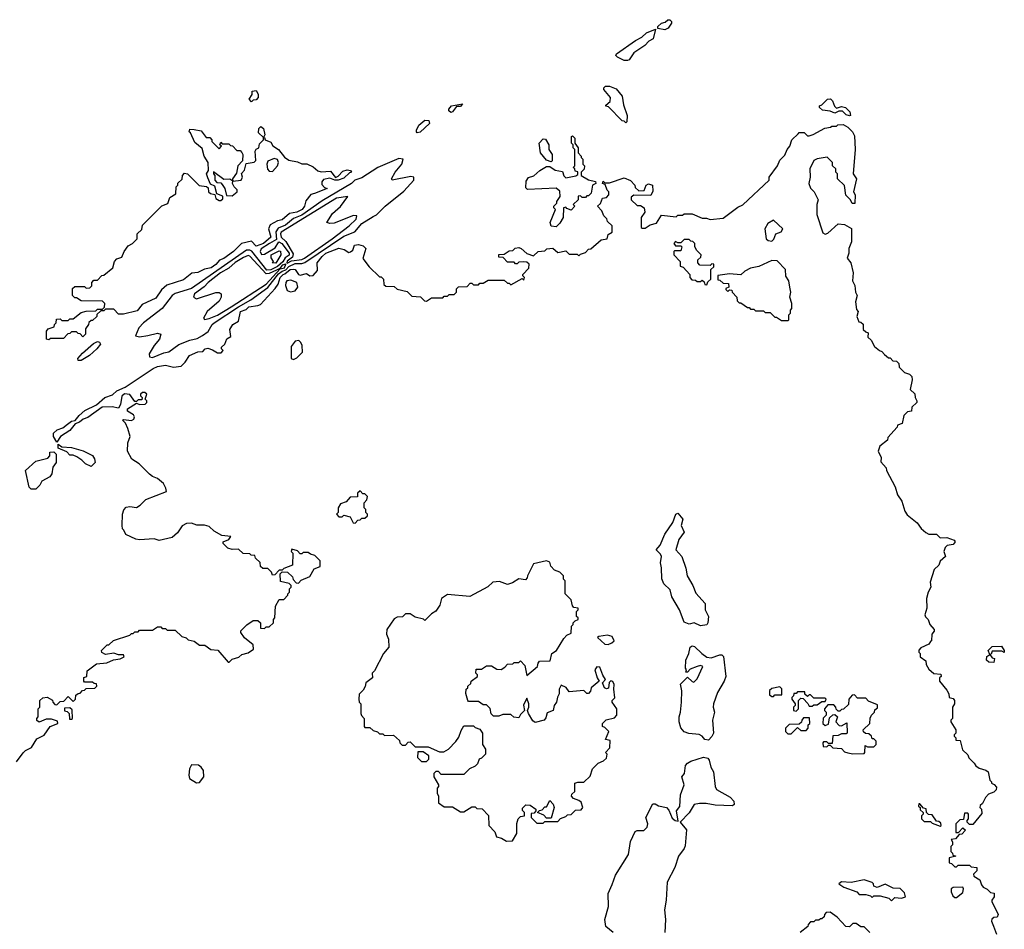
# Model space of a CAD drawing. Extents: x 1861455 to 2058065, y 200073 to 437907.
# Tile 304 of 574: x 1944055 to 1950130, y 290894 to 296506. Entities that reach past the tile are written whole.
import ezdxf

# ---------------------------------------------------------------- set-up
doc = ezdxf.new("R2010")
doc.units = 0

msp = doc.modelspace()

# ---------------------------------------------------------------- linework, layer by layer
at = {"layer": '0CON05XD'}
for points in [[(1948035, 296443.3), (1947992.5, 296452.5), (1947993.3, 296465), (1948015, 296483.8), (1948038.3, 296491.7), (1948055, 296506), (1948065.9, 296505.9), (1948077.5, 296495), (1948076.7, 296485), (1948055.9, 296454.1), (1948035, 296443.3)], [(1947805, 296253.3), (1947785, 296253.8), (1947742.5, 296275), (1947733.3, 296285), (1947736.7, 296295), (1947855, 296377.8), (1947892.7, 296397.3), (1947922, 296425), (1947977.5, 296447.5), (1947963, 296387), (1947936.4, 296373.6), (1947913, 296347), (1947845, 296302.5), (1947815, 296257.5), (1947805, 296253.3)], [(1947795, 295870), (1947785, 295880), (1947771.7, 295881.7), (1947688.3, 295968.3), (1947671.7, 295971.7), (1947671.7, 295978.3), (1947698.3, 296001.7), (1947700, 296025), (1947660, 296075), (1947660, 296085), (1947670, 296095), (1947695, 296096.7), (1947735, 296080), (1947771.2, 296035), (1947780.7, 295980.7), (1947802.5, 295915), (1947800, 295875), (1947795, 295870)], [(1945485, 296000), (1945470, 296015), (1945490, 296045), (1945490, 296065), (1945515, 296070), (1945526.4, 296046.4), (1945526.2, 296025), (1945515, 296012.5), (1945495, 296010), (1945485, 296000)], [(1946715, 295933.8), (1946703, 295943), (1946703, 295953), (1946720, 295975), (1946786.1, 295986.1), (1946775, 295971.2), (1946750, 295970), (1946725, 295937.5), (1946715, 295933.8)], [(1949175, 295912.5), (1949155, 295920), (1949131.7, 295941.7), (1949108.3, 295941.7), (1949085, 295930), (1949055, 295942.5), (1949008.3, 295948.3), (1948990, 295965), (1948990, 295975), (1949005, 295980), (1949040, 296015), (1949057, 296017), (1949070, 296005), (1949083, 295973), (1949095, 295960), (1949125, 295970), (1949150, 295965), (1949177, 295937), (1949180, 295915), (1949175, 295912.5)], [(1946507.5, 295807.5), (1946503.3, 295815), (1946502.5, 295825), (1946517.5, 295855), (1946555, 295885.8), (1946580, 295885), (1946582.5, 295865), (1946525, 295812), (1946507.5, 295807.5)], [(1948858.3, 295801.7), (1948865, 295810), (1948895, 295810), (1948915, 295790), (1948925, 295790), (1948951.7, 295798.3), (1949023, 295837), (1949057, 295843), (1949065, 295850), (1949095, 295850), (1949103, 295857), (1949135, 295860), (1949165, 295842.5), (1949192.5, 295815), (1949205, 295790), (1949208.8, 295705), (1949197.5, 295555), (1949217.5, 295525), (1949200, 295445), (1949210, 295425), (1949208.3, 295371.7), (1949191.7, 295371.7), (1949180, 295395), (1949153, 295423), (1949143.6, 295483.6), (1949100, 295525), (1949100, 295555), (1949090, 295565), (1949090, 295585), (1949070, 295605), (1949070, 295625), (1949037, 295657), (1948975, 295647.5), (1948955, 295637.5), (1948930, 295585), (1948932, 295535), (1948924.2, 295495), (1948935, 295467.5), (1948957.5, 295445), (1948982.5, 295395), (1948972.5, 295365), (1948972.5, 295305), (1949010.7, 295190.7), (1949025, 295182.5), (1949040.7, 295189.3), (1949105, 295246.2), (1949145, 295242.5), (1949187, 295217), (1949186.7, 295135), (1949170, 295095), (1949170, 295065), (1949160, 295035), (1949182.5, 295005), (1949196.7, 294945), (1949192.5, 294895), (1949207, 294867), (1949212.5, 294825), (1949222.5, 294805), (1949212.5, 294765), (1949218.3, 294718.3), (1949227.5, 294705), (1949220, 294675), (1949231.7, 294641.7), (1949245, 294640), (1949258.3, 294628.3), (1949260, 294595), (1949275, 294580), (1949290, 294575), (1949288.3, 294548.3), (1949308.3, 294528.3), (1949330, 294490), (1949360, 294465), (1949375, 294460), (1949390.7, 294440.7), (1949415, 294420), (1949425, 294420), (1949441.7, 294401.7), (1949465, 294400), (1949480, 294385), (1949481.7, 294361.7), (1949515, 294330), (1949545, 294320), (1949560, 294305), (1949562.5, 294285), (1949550, 294225), (1949578.3, 294198.3), (1949580, 294175), (1949590, 294155), (1949590, 294145), (1949560, 294115), (1949558.3, 294091.7), (1949533, 294087), (1949510, 294065), (1949500, 294015), (1949470, 294005), (1949468.3, 293991.7), (1949411.7, 293928.3), (1949408.3, 293911.7), (1949362.5, 293875), (1949352.5, 293845), (1949370, 293805), (1949368.3, 293778.3), (1949401.7, 293741.7), (1949402.5, 293725), (1949457.5, 293625), (1949470, 293575), (1949497.5, 293535), (1949516.7, 293475), (1949530.7, 293450.7), (1949593, 293403), (1949617, 293367), (1949645, 293342.5), (1949665, 293332.5), (1949711.7, 293331.7), (1949735, 293310), (1949775, 293312.5), (1949820, 293295), (1949827.5, 293285), (1949815, 293267.5), (1949778.3, 293261.7), (1949765, 293250), (1949757.5, 293225), (1949767.5, 293195), (1949733.6, 293166.4), (1949725, 293140), (1949697.5, 293115), (1949672.5, 293035), (1949677.5, 293005), (1949660, 292975), (1949650, 292935), (1949652.5, 292875), (1949640, 292835), (1949643, 292823), (1949660, 292805), (1949670, 292775), (1949697.5, 292745), (1949697, 292733), (1949682.5, 292715), (1949680, 292675), (1949675, 292670), (1949665, 292652.5), (1949615, 292630), (1949603, 292617), (1949602.5, 292605), (1949610, 292595), (1949610, 292575), (1949645, 292550), (1949648.3, 292528.3), (1949665, 292500), (1949695, 292472.5), (1949738.3, 292468.3), (1949740, 292455), (1949730, 292445), (1949730, 292425), (1949775, 292370), (1949787, 292347), (1949790, 292325), (1949815, 292317.5), (1949822.5, 292305), (1949822.5, 292285), (1949810, 292265), (1949810, 292195), (1949800, 292185), (1949800, 292175), (1949830, 292125), (1949830, 292105), (1949820, 292095), (1949820, 292085), (1949830, 292075), (1949831.7, 292061.7), (1949858.3, 292058.3), (1949871.7, 292001.7), (1949905, 291970), (1949911.7, 291951.7), (1949945, 291920), (1949953.6, 291903.6), (1949975, 291887.5), (1950017, 291877), (1950030, 291865), (1950040, 291815), (1950050, 291805), (1950050, 291795), (1950068.3, 291788.3), (1950081.7, 291771.7), (1950080, 291755), (1950065, 291740), (1950031.7, 291728.3), (1950013, 291707), (1949995, 291670), (1949981.7, 291658.3), (1949980, 291645), (1949990, 291635), (1949991.7, 291608.3), (1949935, 291540), (1949915, 291540), (1949900, 291555), (1949900, 291565), (1949910, 291575), (1949910, 291605), (1949905, 291610), (1949885, 291610), (1949878.3, 291571.7), (1949855, 291570), (1949830, 291545), (1949831.7, 291491.7), (1949848.3, 291491.7), (1949875, 291520), (1949890, 291505), (1949868.3, 291481.7), (1949851.7, 291478.3), (1949828.3, 291451.7), (1949801.7, 291448.3), (1949810, 291435), (1949810, 291415), (1949800, 291405), (1949800, 291375), (1949810, 291365), (1949811.7, 291351.7), (1949830, 291345), (1949790, 291335), (1949790, 291305), (1949805, 291300), (1949825, 291280), (1949835, 291280), (1949845, 291290), (1949915, 291290), (1949925, 291280), (1949960, 291275), (1949960, 291255), (1949940, 291235), (1949941.7, 291221.7), (1949979.3, 291199.3), (1949988.3, 291168.3), (1950000, 291155), (1950025, 291142.5), (1950045, 291122.5), (1950066.7, 291116.7), (1950066.7, 291095), (1950052.5, 291075), (1950052.5, 291065), (1950092.5, 290985), (1950085, 290970), (1950065, 290967.5), (1950053, 290957), (1950050, 290945), (1950063, 290913), (1950082.5, 290865)], [(1944035, 291927.5), (1944076.1, 291983.9), (1944091.7, 291998.3), (1944127.5, 292015), (1944160.7, 292069.3), (1944205, 292092.5), (1944243.6, 292146.4), (1944290, 292165), (1944288.3, 292178.3), (1944251.7, 292191.7), (1944218.3, 292191.7), (1944175, 292172.5), (1944161.7, 292181.7), (1944160, 292195), (1944170, 292205), (1944170, 292255), (1944180, 292265), (1944180, 292305), (1944198.3, 292321.7), (1944225, 292327.5), (1944258.3, 292308.3), (1944260, 292295), (1944271.7, 292281.7), (1944285, 292280), (1944305, 292300), (1944328.3, 292301.7), (1944355, 292330), (1944385, 292300), (1944400, 292315), (1944401.7, 292338.3), (1944415, 292350), (1944428.3, 292351.7), (1944441.7, 292368.3), (1944455, 292370), (1944465, 292380), (1944518.3, 292381.7), (1944530, 292395), (1944528.3, 292408.3), (1944515, 292410), (1944505, 292420), (1944455, 292420), (1944450, 292425), (1944451.7, 292448.3), (1944470, 292455), (1944471.7, 292488.3), (1944528.3, 292531.7), (1944591.7, 292538.3), (1944633, 292557), (1944675, 292562.5), (1944700, 292575), (1944695, 292587.5), (1944665, 292587.5), (1944635, 292597.5), (1944585, 292590), (1944561.7, 292601.7), (1944560, 292615), (1944595, 292650), (1944605, 292650), (1944633, 292677), (1944735, 292710), (1944745, 292720), (1944755, 292720), (1944765, 292730), (1944785, 292730), (1944795, 292740), (1944875, 292740), (1944905, 292760), (1944925, 292760), (1944935, 292750), (1944955, 292750), (1944965, 292740), (1945015, 292740), (1945055, 292700), (1945081.7, 292691.7), (1945095, 292680), (1945131.7, 292671.7), (1945165, 292647.5), (1945197, 292647), (1945235, 292620), (1945277, 292617), (1945341.7, 292541.7), (1945348.3, 292541.7), (1945365, 292560), (1945406.7, 292573.3), (1945425, 292590), (1945465, 292600), (1945497, 292623), (1945495, 292650), (1945441.7, 292691.7), (1945420, 292725), (1945420, 292735), (1945457, 292773), (1945495, 292800), (1945525, 292800), (1945540, 292785), (1945541.7, 292751.7), (1945565, 292750), (1945575, 292760), (1945595, 292760), (1945620, 292785), (1945620, 292805), (1945630, 292815), (1945633, 292887), (1945655, 292930), (1945685, 292930), (1945710, 292955), (1945710, 292965), (1945720, 292975), (1945720, 292995), (1945730, 293005), (1945730, 293015), (1945718.3, 293028.3), (1945665, 293040), (1945661.7, 293088.3), (1945675, 293100), (1945708.3, 293098.3), (1945738.3, 293068.3), (1945741.7, 293051.7), (1945761.7, 293031.7), (1945775, 293030), (1945791.7, 293048.3), (1945845, 293070), (1945871.7, 293118.3), (1945908.3, 293131.7), (1945908.3, 293168.3), (1945875, 293200), (1945848.3, 293208.3), (1945835, 293220), (1945805, 293220), (1945795, 293210), (1945785, 293210), (1945768.3, 293228.3), (1945735, 293240), (1945730, 293225), (1945740, 293215), (1945738.3, 293141.7), (1945685, 293120), (1945675, 293110), (1945655, 293110), (1945628.3, 293081.7), (1945615, 293080), (1945608.3, 293098.3), (1945585, 293120), (1945555, 293120), (1945541.7, 293131.7), (1945538.3, 293158.3), (1945510, 293185), (1945505, 293200), (1945483, 293203), (1945475, 293210), (1945433, 293213), (1945405, 293240), (1945365, 293237.5), (1945340, 293245), (1945310, 293275), (1945310, 293285), (1945345, 293300), (1945358.3, 293318.3), (1945303, 293323), (1945255, 293350), (1945225, 293380), (1945195, 293387.5), (1945148.3, 293388.3), (1945115, 293400), (1945085, 293397.5), (1945057, 293383), (1945029.3, 293340.7), (1944995, 293312.5), (1944915, 293292.5), (1944885, 293302.5), (1944795, 293296.7), (1944770.7, 293300.7), (1944710.7, 293330.7), (1944697, 293357), (1944690, 293365), (1944687.5, 293385), (1944690, 293455), (1944698.3, 293481.7), (1944711.7, 293498.3), (1944735, 293502.5), (1944775, 293497.5), (1944799.3, 293510.7), (1944833, 293547), (1944960, 293595), (1944957.5, 293615), (1944942.5, 293645), (1944906.1, 293676.1), (1944875, 293687.5), (1944855, 293702.5), (1944792.5, 293765), (1944747.5, 293795), (1944720, 293845), (1944722.5, 293895), (1944737.5, 293935), (1944722.5, 293985), (1944707, 294017), (1944690, 294035), (1944695, 294040), (1944745, 294033.8), (1944759.1, 294040.9), (1944764.2, 294055), (1944758.1, 294068.1), (1944720.7, 294090.7), (1944720, 294105), (1944775, 294140), (1944795, 294132.5), (1944830, 294135), (1944840, 294145), (1944840, 294155), (1944830, 294165), (1944840, 294195), (1944827, 294207), (1944813, 294207), (1944800, 294195), (1944800, 294185), (1944810, 294175), (1944808.3, 294161.7), (1944785, 294160), (1944775, 294150), (1944765, 294150), (1944734.1, 294194.1), (1944701.5, 294198.5), (1944685.6, 294184.4), (1944677, 294133), (1944665, 294110), (1944625, 294117.5), (1944563.8, 294116.2), (1944475, 294051.2), (1944447.5, 294042.5), (1944425, 294022.5), (1944397, 294013), (1944365, 293972.5), (1944307.5, 293935), (1944285, 293900), (1944264.1, 293934.1), (1944264, 293955), (1944286.7, 293975), (1944321.2, 293988.8), (1944349.2, 294010.8), (1944375, 294028.8), (1944396.7, 294033.3), (1944421.2, 294065), (1944456.2, 294095), (1944529.2, 294130.8), (1944580.8, 294175), (1944628.6, 294191.4), (1944655, 294215.6), (1944705, 294238.6), (1944879.2, 294355), (1944905, 294365.6), (1944955, 294373.8), (1945005, 294362.5), (1945051.7, 294368.3), (1945076.2, 294393.8), (1945102.5, 294435), (1945155, 294457.5), (1945185, 294460), (1945200, 294475), (1945215, 294480), (1945245, 294470), (1945275, 294450), (1945298.3, 294451.7), (1945310, 294465), (1945300, 294475), (1945300, 294485), (1945320, 294505), (1945333.6, 294536.4), (1945358.3, 294551.7), (1945352.5, 294595), (1945370, 294625), (1945404, 294646), (1945418, 294705), (1945451.9, 294718.1), (1945468.8, 294735), (1945525, 294741.9), (1945540.5, 294749.5), (1945632.2, 294847.8), (1945650.6, 294875), (1945662.7, 294915), (1945680.5, 294935), (1945691.7, 294938.3), (1945724.1, 294965), (1945745, 294967.6), (1945755.6, 294965), (1945774.4, 294934.4), (1945785, 294929.2), (1945825, 294939.2), (1945845, 294925.7), (1945865, 294927.1), (1945891.5, 294958.5), (1945890, 295005), (1945920.5, 295045), (1945944.5, 295065), (1946025, 295095.7), (1946057.3, 295087.3), (1946085, 295070), (1946097, 295073), (1946110, 295085), (1946120, 295115), (1946145, 295120), (1946175, 295110), (1946190, 295095), (1946173, 295033), (1946211.7, 294981.7), (1946275, 294920), (1946285, 294920), (1946300, 294905), (1946301.7, 294871.7), (1946315, 294862.5), (1946365, 294860), (1946383, 294843), (1946445, 294830), (1946475, 294800), (1946527, 294797), (1946551.7, 294771.7), (1946565, 294770), (1946595, 294790), (1946665, 294790), (1946675, 294800), (1946695, 294800), (1946705, 294810), (1946735, 294810), (1946750, 294825), (1946750, 294845), (1946761.7, 294858.3), (1946815, 294860), (1946835, 294880), (1946845, 294880), (1946855, 294870), (1946885, 294870), (1946895, 294880), (1946915, 294880), (1946945, 294900), (1947045, 294900), (1947065, 294880), (1947075, 294880), (1947085, 294870), (1947155, 294910), (1947165, 294900), (1947170, 294915), (1947160, 294925), (1947160, 294935), (1947197, 294973), (1947198.3, 294998.3), (1947185, 295010), (1947165, 295012.5), (1947135, 295010), (1947125, 295000), (1947115, 295000), (1947105, 295010), (1947065, 295010), (1947038.3, 295038.3), (1947011.7, 295041.7), (1947011.7, 295058.3), (1947045, 295060), (1947075, 295080), (1947098.3, 295081.7), (1947113, 295097), (1947135, 295100), (1947150, 295095), (1947183, 295063), (1947225, 295050), (1947253.3, 295076.7), (1947295, 295080), (1947308.3, 295091.7), (1947345, 295097.5), (1947375, 295070), (1947425, 295080), (1947445, 295060), (1947495, 295060), (1947505, 295050), (1947515, 295060), (1947545, 295070), (1947565, 295090), (1947578.3, 295091.7), (1947643, 295147), (1947680, 295155), (1947685, 295180), (1947710, 295195), (1947710, 295235), (1947681.7, 295261.7), (1947678.3, 295278.3), (1947660, 295295), (1947647, 295327), (1947620, 295355), (1947638.3, 295371.7), (1947650, 295405), (1947675, 295410), (1947690, 295425), (1947690, 295445), (1947680, 295455), (1947668.3, 295488.3), (1947650, 295495), (1947655, 295510), (1947665, 295500), (1947695, 295500), (1947785, 295530), (1947823, 295513), (1947850, 295485), (1947851.7, 295471.7), (1947875, 295450), (1947908.3, 295451.7), (1947920, 295485), (1947935, 295492.5), (1947960, 295485), (1947961.7, 295448.3), (1947948.3, 295421.7), (1947845, 295422.5), (1947828.3, 295411.7), (1947827.5, 295395), (1947865, 295360), (1947885, 295360), (1947907.5, 295345), (1947911.7, 295318.3), (1947890, 295285), (1947890, 295225), (1947895, 295220), (1947915, 295220), (1947945, 295240), (1947985, 295250), (1948015, 295300), (1948105, 295290), (1948115, 295300), (1948145, 295300), (1948155, 295307.5), (1948205, 295307.5), (1948265, 295282.5), (1948291.7, 295281.7), (1948315, 295272.5), (1948395, 295282.5), (1948485, 295350), (1948516.4, 295363.6), (1948680, 295515), (1948680, 295535), (1948730, 295605), (1948745, 295640), (1948775, 295670), (1948790, 295705), (1948807.5, 295725), (1948820, 295765), (1948858.3, 295801.7)], [(1944235, 294530), (1944220, 294535), (1944220, 294585), (1944231.7, 294598.3), (1944268.3, 294611.7), (1944270, 294625), (1944280, 294635), (1944281.7, 294658.3), (1944305, 294660), (1944315, 294650), (1944355, 294650), (1944365, 294660), (1944385, 294660), (1944435, 294700), (1944465, 294707.5), (1944525, 294710), (1944535, 294720), (1944565, 294720), (1944578.3, 294731.7), (1944580, 294755), (1944565, 294770), (1944435, 294772.5), (1944405, 294790), (1944395, 294790), (1944380, 294805), (1944381.7, 294848.3), (1944395, 294860), (1944455, 294860), (1944465, 294850), (1944488.3, 294851.7), (1944500, 294865), (1944500, 294885), (1944511.7, 294898.3), (1944535, 294900), (1944561.7, 294928.3), (1944575, 294930), (1944630, 294975), (1944640, 295015), (1944655, 295030), (1944685, 295040), (1944700, 295075), (1944725, 295110), (1944750, 295125), (1944780, 295155), (1944780, 295185), (1944808.3, 295211.7), (1944811.7, 295238.3), (1944931.7, 295358.3), (1944968.3, 295371.7), (1944981.7, 295408.3), (1945018.3, 295431.7), (1945020, 295475), (1945030, 295485), (1945031.7, 295498.3), (1945058.3, 295521.7), (1945060, 295545), (1945071.7, 295558.3), (1945090, 295555), (1945163, 295483), (1945207, 295477), (1945218.3, 295468.3), (1945220, 295445), (1945233, 295433), (1945258.3, 295428.3), (1945265, 295402.5), (1945285, 295390), (1945295, 295390), (1945308.3, 295401.7), (1945308.3, 295418.3), (1945271.7, 295431.7), (1945258.3, 295478.3), (1945231.7, 295491.7), (1945215, 295530), (1945207.5, 295555), (1945220, 295575), (1945217.5, 295625), (1945194, 295664), (1945180.7, 295710.7), (1945135, 295747.5), (1945108.3, 295808.3), (1945100, 295815), (1945105, 295830), (1945131.7, 295828.3), (1945175, 295820), (1945205, 295780), (1945228.3, 295778.3), (1945240, 295765), (1945240, 295755), (1945285, 295710), (1945300, 295725), (1945290, 295735), (1945295, 295750), (1945305, 295740), (1945345, 295740), (1945355, 295730), (1945368.3, 295728.3), (1945395, 295700), (1945415, 295700), (1945426.1, 295686.1), (1945432.5, 295675), (1945430, 295635), (1945400, 295605), (1945391.7, 295558.3), (1945367.5, 295525), (1945370, 295510), (1945422.5, 295515), (1945430, 295535), (1945423, 295557), (1945441.7, 295578.3), (1945451.7, 295618.3), (1945502.5, 295627.5), (1945512.5, 295637.5), (1945507.5, 295695), (1945513.6, 295706.4), (1945530, 295715), (1945535, 295740), (1945560, 295765), (1945560, 295780), (1945528.3, 295808.3), (1945530, 295835), (1945542.5, 295847.5), (1945560, 295835), (1945566.7, 295795), (1945560, 295780), (1945565, 295780), (1945570, 295765), (1945605, 295750), (1945617, 295727), (1945652.5, 295705), (1945688.8, 295658.8), (1945715, 295640), (1945769.3, 295629.3), (1945795, 295617.5), (1945827, 295617), (1945865, 295597.5), (1945893.9, 295573.9), (1945915, 295566.7), (1945971.7, 295571.7), (1946002.5, 295532.5), (1946019.3, 295540.7), (1946048.3, 295571.7), (1946075, 295579.2), (1946096.7, 295575), (1946102.5, 295565), (1946089.7, 295560.3), (1946055, 295528), (1946020, 295515), (1946000, 295515), (1945968.8, 295528.8), (1945929.5, 295520.5), (1945918.9, 295505), (1945920.2, 295490.2), (1945935, 295470), (1945952.5, 295465), (1945873, 295433), (1945851.5, 295428.5), (1945820.5, 295389.5), (1945812.7, 295355), (1945798.8, 295335), (1945765, 295318.2), (1945719.6, 295310.4), (1945675, 295270.6), (1945645, 295265.8), (1945599.4, 295240.6), (1945590.8, 295215), (1945604.4, 295165), (1945558.8, 295125), (1945515, 295108.8), (1945485, 295140), (1945424, 295126), (1945375, 295076), (1945315, 295033.3), (1945288.1, 295021.9), (1945265.8, 294995), (1945236, 294975), (1945195, 294966), (1945155, 294946.2), (1945116.7, 294943.3), (1945065, 294900.8), (1944962.1, 294867.9), (1944930.2, 294839.8), (1944895, 294788.8), (1944811.2, 294748.8), (1944779.5, 294710.5), (1944695, 294690), (1944665, 294690), (1944635, 294720), (1944585, 294720), (1944575, 294710), (1944555, 294710), (1944531.7, 294688.3), (1944530, 294675), (1944505, 294650), (1944495, 294650), (1944481.7, 294638.3), (1944480, 294625), (1944461.7, 294598.3), (1944460, 294565), (1944445, 294550), (1944428.3, 294568.3), (1944415, 294570), (1944405, 294580), (1944375, 294580), (1944365, 294570), (1944351.7, 294568.3), (1944325, 294540), (1944245, 294540), (1944235, 294530)], [(1947365, 295227.5), (1947335, 295232.5), (1947327.5, 295255), (1947360, 295335), (1947350, 295345), (1947350, 295355), (1947370, 295375), (1947370, 295385), (1947390, 295415), (1947388.3, 295448.3), (1947365, 295467.5), (1947188.3, 295458.3), (1947178.3, 295468.3), (1947180.7, 295509.3), (1947195, 295532.5), (1947227, 295543), (1947263.9, 295576.1), (1947305, 295600), (1947325, 295600), (1947358.3, 295578.3), (1947405, 295570), (1947413, 295543), (1947425, 295530), (1947487, 295543), (1947498.3, 295551.7), (1947498.3, 295568.3), (1947481.7, 295571.7), (1947480, 295585), (1947470, 295595), (1947480, 295605), (1947480, 295705), (1947470, 295715), (1947470, 295735), (1947460, 295745), (1947460, 295785), (1947465, 295790), (1947480, 295775), (1947480, 295745), (1947500, 295715), (1947500, 295685), (1947520, 295665), (1947520, 295655), (1947530, 295645), (1947530, 295615), (1947540, 295605), (1947537, 295583), (1947520, 295565), (1947520, 295545), (1947565, 295517.5), (1947608.3, 295508.3), (1947610, 295495), (1947590, 295485), (1947580, 295435), (1947565, 295420), (1947555, 295420), (1947545, 295410), (1947525, 295410), (1947515, 295420), (1947501.7, 295418.3), (1947500, 295395), (1947470, 295365), (1947480, 295355), (1947458.3, 295331.7), (1947431.7, 295341.7), (1947425, 295350), (1947410, 295345), (1947407.5, 295285), (1947388.3, 295251.7), (1947365, 295227.5)], [(1947335, 295630), (1947305, 295640), (1947267.5, 295685), (1947260, 295745), (1947285, 295770), (1947298.3, 295768.3), (1947320, 295735), (1947320, 295705), (1947340, 295675), (1947340, 295635), (1947335, 295630)], [(1944875, 294422.5), (1944945, 294450.4), (1944975, 294456.2), (1945037.8, 294502.2), (1945105, 294529.7), (1945150.5, 294539.5), (1945182.2, 294557.8), (1945218, 294582), (1945242.6, 294625), (1945254.7, 294635), (1945405, 294735.4), (1945481.3, 294778.7), (1945586.2, 294853.8), (1945652.7, 294937.3), (1945674.1, 294955), (1945696.3, 294963.7), (1945715, 294984.3), (1945755, 295001.1), (1945795, 295001.3), (1945815, 295008.1), (1946055, 295170), (1946122, 295198), (1946165, 295249), (1946235, 295291.1), (1946257.3, 295302.7), (1946309.6, 295355), (1946425, 295447.3), (1946486.2, 295515), (1946487.5, 295535), (1946469.2, 295539.2), (1946352.5, 295515), (1946350, 295525), (1946371.4, 295565), (1946413.8, 295615), (1946420, 295645), (1946395, 295649.2), (1946265, 295594.3), (1946165, 295530.7), (1946123.4, 295516.6), (1946102.6, 295495), (1945921.2, 295388.8), (1945795, 295300.4), (1945745, 295279.3), (1945695, 295237.9), (1945649.5, 295220.5), (1945635, 295198), (1945639.2, 295150.8), (1945595.9, 295125.9), (1945545, 295092.4), (1945538.9, 295075), (1945547.2, 295057.2), (1945565, 295059.9), (1945631, 295099), (1945653.9, 295136.1), (1945672.5, 295125), (1945717.7, 295065), (1945716.9, 295053.1), (1945692.2, 295037.8), (1945677.6, 295012.4), (1945646.1, 294983.9), (1945605, 294961.9), (1945580.6, 294960.6), (1945487, 295077), (1945475, 295084.5), (1945455, 295083.3), (1945115, 294847.1), (1945015, 294815.9), (1944995.8, 294804.2), (1944935, 294723.6), (1944819.4, 294635), (1944790, 294605), (1944770, 294555), (1944795, 294548.8), (1944845, 294557.5), (1944905, 294572), (1944926.7, 294565), (1944917.5, 294535), (1944884.5, 294495.5), (1944854, 294445), (1944856.7, 294426.7), (1944875, 294422.5)], [(1945615, 295570), (1945645.8, 295604.2), (1945651.2, 295625), (1945645, 295642.5), (1945625, 295650), (1945587, 295633), (1945580, 295615), (1945583.6, 295583.6), (1945595, 295572.5), (1945615, 295570)], [(1945365, 295420), (1945397.5, 295445), (1945397, 295457), (1945377.5, 295475), (1945367.5, 295495), (1945370, 295510), (1945351.7, 295521.7), (1945315, 295520), (1945251.7, 295568.3), (1945250, 295555), (1945260, 295545), (1945260, 295515), (1945271.7, 295501.7), (1945295, 295500), (1945305, 295490), (1945320, 295465), (1945331.7, 295421.7), (1945365, 295420)], [(1945705, 295003.7), (1945731.4, 295018.6), (1945795, 295027), (1945811.8, 295035), (1945983.3, 295155), (1946088.6, 295235), (1946130, 295275), (1946136, 295296), (1946115, 295298), (1945995, 295251.4), (1945969.3, 295249.3), (1945950, 295255), (1945985, 295310.8), (1946035, 295354.2), (1946080, 295415), (1946009.2, 295405), (1945667.5, 295195), (1945663.2, 295185), (1945668.8, 295165), (1945697.2, 295137.2), (1945741.4, 295061.4), (1945738.7, 295041.3), (1945705, 295015.7), (1945703.8, 295006.2), (1945705, 295003.7)], [(1948695, 295140), (1948708.3, 295151.7), (1948720, 295185), (1948753, 295197), (1948762.5, 295215), (1948705, 295270), (1948670.7, 295249.3), (1948652.5, 295215), (1948660, 295155), (1948673, 295143), (1948695, 295140)], [(1948295, 294870), (1948301.7, 294888.3), (1948320, 294905), (1948320, 294965), (1948338.3, 294981.7), (1948338.3, 294998.3), (1948325, 295000), (1948315, 294990), (1948251.7, 294991.7), (1948240, 295005), (1948240, 295025), (1948258.3, 295041.7), (1948260, 295055), (1948233, 295083), (1948220, 295105), (1948220, 295125), (1948208.3, 295138.3), (1948195, 295140), (1948185, 295150), (1948155, 295150), (1948135, 295130), (1948115, 295130), (1948101.7, 295138.3), (1948090, 295125), (1948101.7, 295111.7), (1948135, 295110), (1948140, 295105), (1948135, 295080), (1948095, 295080), (1948090, 295075), (1948090, 295055), (1948130, 295015), (1948130, 294985), (1948148.3, 294978.3), (1948190, 294935), (1948190, 294915), (1948201.7, 294901.7), (1948225, 294900), (1948235, 294890), (1948255, 294890), (1948265, 294900), (1948278.3, 294888.3), (1948281.7, 294871.7), (1948295, 294870)], [(1945635, 295004.7), (1945612.5, 295005), (1945620, 295015), (1945607.5, 295037.5), (1945606.2, 295055), (1945655, 295079.4), (1945665, 295078.1), (1945666.7, 295055), (1945635, 295004.7)], [(1945196.2, 294656.2), (1945225, 294662.5), (1945275, 294683.5), (1945360.8, 294735), (1945574.7, 294875), (1945661.2, 294968.8), (1945688.8, 294975), (1945697.2, 294997.2), (1945675, 294991.4), (1945659.2, 294970.8), (1945639.5, 294960.5), (1945595, 294940.3), (1945575, 294937.8), (1945475, 295046.3), (1945465, 295051.4), (1945435, 295039), (1945385, 295008.1), (1945346.3, 294973.7), (1945293.8, 294945), (1945217.5, 294885), (1945192.9, 294857.1), (1945134.3, 294815), (1945127.5, 294795), (1945145, 294783.8), (1945265, 294822), (1945285, 294823.3), (1945297.5, 294815), (1945298, 294795), (1945285, 294770), (1945210.8, 294705), (1945188.8, 294665), (1945196.2, 294656.2)], [(1948795, 294650), (1948800, 294655), (1948800, 294685), (1948810, 294695), (1948810, 294715), (1948820, 294725), (1948820, 294755), (1948807.5, 294795), (1948812.5, 294825), (1948807.5, 294855), (1948800, 294895), (1948783, 294923), (1948780, 294965), (1948728.3, 295018.3), (1948695, 295020), (1948615, 294982.5), (1948565, 294972.5), (1948530, 294955), (1948505, 294932.5), (1948435, 294937.5), (1948361.7, 294928.3), (1948361.7, 294901.7), (1948375, 294900), (1948395, 294880), (1948428.3, 294878.3), (1948430, 294855), (1948411.7, 294848.3), (1948411.7, 294841.7), (1948425, 294830), (1948435, 294840), (1948448.3, 294838.3), (1948450, 294825), (1948480, 294795), (1948481.7, 294771.7), (1948495, 294760), (1948505, 294760), (1948545, 294730), (1948555, 294730), (1948565, 294720), (1948585, 294720), (1948595, 294710), (1948645, 294710), (1948655, 294700), (1948685, 294700), (1948715, 294670), (1948725, 294670), (1948755, 294650), (1948795, 294650)], [(1945725, 294826.2), (1945755, 294833.8), (1945771.9, 294855), (1945764, 294884), (1945728.7, 294898.7), (1945704.2, 294895.8), (1945696.2, 294885), (1945695.9, 294865.9), (1945706.2, 294836.2), (1945725, 294826.2)], [(1944415, 294403.3), (1944413.3, 294415), (1944441.7, 294448.3), (1944511.2, 294508.8), (1944535, 294520), (1944546.4, 294516.4), (1944553.3, 294505), (1944530, 294475), (1944485.6, 294435), (1944435, 294404.2), (1944415, 294403.3)], [(1945745, 294410), (1945765, 294420), (1945800, 294455), (1945797, 294497), (1945790, 294515), (1945777, 294527), (1945755, 294522.5), (1945730.7, 294489.3), (1945730, 294415), (1945745, 294410)], [(1944495, 293750), (1944460, 293765), (1944439.3, 293789.3), (1944408.3, 293808.3), (1944385, 293820), (1944365, 293820), (1944345, 293840), (1944291.7, 293861.7), (1944291.7, 293888.3), (1944315, 293870), (1944375, 293867.5), (1944445.8, 293845.8), (1944505, 293817.5), (1944517, 293797), (1944520, 293775), (1944495, 293750)], [(1944155, 293610), (1944125, 293610), (1944113, 293623), (1944090, 293725), (1944155, 293782.5), (1944228.3, 293801.7), (1944240, 293815), (1944241.7, 293838.3), (1944265, 293840), (1944280, 293825), (1944280, 293775), (1944260, 293745), (1944252.5, 293705), (1944240, 293685), (1944191.7, 293658.3), (1944180, 293635), (1944155, 293610)], [(1946125, 293400), (1946141.7, 293418.3), (1946155, 293420), (1946165, 293430), (1946185, 293430), (1946200, 293445), (1946200, 293455), (1946190, 293465), (1946190, 293485), (1946180, 293495), (1946180, 293525), (1946197, 293543), (1946200, 293565), (1946185, 293580), (1946171.7, 293581.7), (1946155, 293600), (1946140, 293585), (1946138.3, 293561.7), (1946095, 293560), (1946068.3, 293531.7), (1946035, 293520), (1946020, 293495), (1946020, 293465), (1946010, 293455), (1946025, 293440), (1946045, 293440), (1946055, 293450), (1946095, 293440), (1946111.7, 293401.7), (1946125, 293400)], [(1948255, 292766.7), (1948215.9, 292785.9), (1948185, 292777.5), (1948155, 292788.8), (1948126.2, 292865), (1948078, 292945), (1948068.5, 292988.5), (1948028.8, 293025), (1948017.3, 293057.3), (1948015.6, 293125), (1948008.2, 293155), (1948015.6, 293195), (1948009.4, 293209.4), (1947981.2, 293235), (1948006.7, 293263.3), (1948035, 293332.5), (1948084, 293405), (1948104, 293455), (1948115, 293461.2), (1948145.8, 293425), (1948137.1, 293385), (1948153.8, 293345), (1948120.9, 293299.1), (1948104, 293235), (1948140, 293195), (1948165, 293122.5), (1948174, 293075), (1948208.6, 293015), (1948227.6, 292967.6), (1948284.2, 292905), (1948284.2, 292865), (1948304.1, 292824.1), (1948301.2, 292785), (1948295, 292773.3), (1948255, 292766.7)], [(1947058.3, 291438.3), (1947095, 291440), (1947122.5, 291485), (1947122.5, 291547.5), (1947130, 291575), (1947145, 291590), (1947170, 291595), (1947170, 291615), (1947158.3, 291628.3), (1947158.3, 291641.7), (1947178.3, 291661.7), (1947205, 291660), (1947240, 291635), (1947240, 291625), (1947228.3, 291611.7), (1947211.7, 291608.3), (1947210, 291585), (1947245, 291550), (1947285, 291550), (1947295, 291560), (1947375, 291560), (1947391.7, 291578.3), (1947425, 291590), (1947435, 291600), (1947457, 291603), (1947485, 291630), (1947518.3, 291631.7), (1947530, 291645), (1947518.3, 291678.3), (1947505, 291690), (1947471.7, 291701.7), (1947460, 291715), (1947461.7, 291728.3), (1947480, 291745), (1947480, 291795), (1947498.3, 291801.7), (1947535, 291802.5), (1947575, 291840), (1947590, 291885), (1947625, 291920), (1947657, 291933), (1947675, 291950), (1947680, 291975), (1947670, 291985), (1947697, 292013), (1947698.3, 292058.3), (1947670, 292065), (1947690, 292115), (1947665, 292140), (1947650, 292145), (1947650, 292165), (1947673, 292187), (1947725, 292200), (1947740, 292215), (1947738.8, 292255), (1947710, 292295), (1947710, 292305), (1947727.5, 292322.5), (1947720, 292375), (1947723.3, 292405), (1947715, 292422.5), (1947703, 292427), (1947693, 292417), (1947688.3, 292381.7), (1947675, 292377.5), (1947663.6, 292383.6), (1947650, 292415), (1947670, 292435), (1947652, 292462), (1947635, 292512), (1947615, 292514), (1947604.2, 292495), (1947617.5, 292445), (1947630, 292425), (1947580, 292385), (1947577, 292363), (1947565, 292350), (1947555, 292350), (1947535, 292367.5), (1947445, 292360), (1947426.4, 292386.4), (1947395, 292400), (1947383.6, 292376.4), (1947383, 292347), (1947373.6, 292326.4), (1947366.7, 292295), (1947352.5, 292275), (1947346.4, 292243.6), (1947310, 292230), (1947301.7, 292198.3), (1947290, 292185), (1947235, 292170), (1947220.7, 292180.7), (1947193.3, 292225), (1947187.5, 292245), (1947196.2, 292265), (1947196.2, 292285), (1947185, 292320), (1947163.6, 292276.4), (1947170, 292245), (1947145, 292220), (1947135, 292200), (1947103, 292203), (1947085, 292220), (1947035, 292220), (1947011.7, 292208.3), (1946978.3, 292208.3), (1946963, 292223), (1946957, 292257), (1946935, 292280), (1946915, 292280), (1946885, 292300), (1946825, 292300), (1946820, 292305), (1946808.3, 292348.3), (1946810, 292375), (1946820, 292385), (1946820, 292395), (1946838.3, 292411.7), (1946840, 292425), (1946880, 292455), (1946880, 292465), (1946870, 292475), (1946871.7, 292498.3), (1946905, 292500), (1946935, 292520), (1946965, 292520), (1946998.3, 292498.3), (1947025, 292497.5), (1947049.3, 292510.7), (1947065, 292530), (1947097, 292533), (1947105, 292540), (1947135, 292540), (1947145, 292550), (1947171.7, 292521.7), (1947185, 292460), (1947250, 292515), (1947253, 292537), (1947261.7, 292548.3), (1947328.3, 292551.7), (1947337.5, 292595), (1947366.4, 292613.6), (1947411.7, 292688.3), (1947431.7, 292708.3), (1947458.3, 292721.7), (1947460, 292765), (1947470, 292775), (1947470, 292785), (1947481.7, 292798.3), (1947500, 292805), (1947500, 292815), (1947490, 292825), (1947490, 292855), (1947500, 292865), (1947500, 292875), (1947475, 292880), (1947465, 292890), (1947457, 292927), (1947420, 292965), (1947420, 293045), (1947410, 293055), (1947410, 293075), (1947388.3, 293098.3), (1947355, 293110), (1947332.5, 293135), (1947325, 293160), (1947305, 293167.5), (1947225, 293150), (1947187.5, 293075), (1947187, 293063), (1947175, 293050), (1947135, 293057.5), (1947095, 293032.5), (1947065, 293022.5), (1947015, 293040), (1946975, 293035.8), (1946943.6, 293006.4), (1946831.7, 292948.3), (1946695, 292960), (1946657.5, 292935), (1946646.7, 292895), (1946623, 292857), (1946595, 292840), (1946555, 292800), (1946547, 292807), (1946495, 292820), (1946465, 292840), (1946435, 292840), (1946417, 292823), (1946385, 292820), (1946365, 292810), (1946320, 292745), (1946317.5, 292715), (1946330, 292685), (1946332.5, 292635), (1946300, 292595), (1946245, 292490), (1946230, 292475), (1946232.5, 292445), (1946190, 292415), (1946187, 292393), (1946175, 292370), (1946150, 292345), (1946147.5, 292315), (1946150, 292295), (1946160, 292285), (1946160, 292225), (1946163, 292213), (1946180, 292195), (1946180, 292145), (1946185, 292140), (1946215, 292140), (1946235, 292120), (1946261.7, 292111.7), (1946275, 292100), (1946295, 292100), (1946305, 292090), (1946361.7, 292091.7), (1946398.3, 292058.3), (1946400, 292045), (1946415, 292030), (1946435, 292030), (1946451.7, 292048.3), (1946465, 292050), (1946495, 292020), (1946575, 292020), (1946645, 291990), (1946671.7, 291988.3), (1946700, 292005), (1946746.4, 292053.6), (1946765, 292080), (1946778.3, 292121.7), (1946795, 292150), (1946855, 292150), (1946865, 292140), (1946895, 292130), (1946910, 292105), (1946910, 292035), (1946930, 292005), (1946930, 291975), (1946905, 291950), (1946890, 291945), (1946880, 291915), (1946865, 291900), (1946830, 291885), (1946795, 291850), (1946655, 291850), (1946638.3, 291868.3), (1946621.7, 291868.3), (1946610, 291855), (1946610, 291835), (1946640, 291785), (1946640, 291775), (1946630, 291765), (1946630, 291735), (1946640, 291715), (1946640, 291675), (1946675, 291650), (1946725, 291650), (1946775, 291620), (1946795, 291620), (1946845, 291650), (1946865, 291650), (1946875, 291640), (1946908.3, 291638.3), (1946947, 291597), (1946950, 291535), (1946987.5, 291495), (1946997.5, 291465), (1947027, 291457), (1947058.3, 291438.3)], [(1947685, 292652.2), (1947709.1, 292660.9), (1947721.9, 292675), (1947710.7, 292700.7), (1947681.5, 292708.5), (1947628.3, 292701.7), (1947620, 292695), (1947664.4, 292654.4), (1947685, 292652.2)], [(1948305, 292062), (1948282.5, 292065), (1948265, 292086.7), (1948247, 292097), (1948182.7, 292102.7), (1948155, 292112), (1948135, 292136.7), (1948124.3, 292175), (1948123.1, 292205), (1948132.5, 292235), (1948138.6, 292295), (1948140, 292365), (1948132.3, 292407.7), (1948175, 292450), (1948205, 292422.5), (1948215, 292420), (1948235, 292440), (1948270, 292515), (1948255, 292522.5), (1948235, 292516.7), (1948191.2, 292498.8), (1948175, 292480), (1948165, 292480), (1948170, 292495), (1948163.3, 292505), (1948164.2, 292555), (1948183.8, 292595), (1948191.2, 292635), (1948205, 292643.8), (1948218.8, 292638.8), (1948263.3, 292595), (1948295, 292573.3), (1948321.7, 292568.3), (1948375, 292587.5), (1948387.5, 292587.5), (1948396.7, 292576.7), (1948411.4, 292455), (1948401.1, 292425), (1948361.4, 292355), (1948335.6, 292285), (1948333.1, 292265), (1948342.2, 292235), (1948328.6, 292185), (1948335.6, 292105), (1948326.3, 292083.7), (1948305, 292062)], [(1950065, 292540), (1950035, 292542.5), (1950020, 292555), (1950023, 292577), (1950040, 292590), (1950030, 292615), (1950055, 292640), (1950111.7, 292641.7), (1950130, 292615), (1950128.3, 292601.7), (1950115, 292610), (1950055, 292610), (1950048.3, 292591.7), (1950040, 292590), (1950055, 292570), (1950070, 292565), (1950065, 292540)], [(1948705, 292330), (1948715, 292340), (1948758.3, 292341.7), (1948757, 292377), (1948745, 292390), (1948695, 292380), (1948681.7, 292368.3), (1948681.7, 292341.7), (1948695, 292330), (1948705, 292330)], [(1948845, 292240), (1948860, 292255), (1948860, 292305), (1948875, 292320), (1948888.3, 292318.3), (1948918.3, 292288.3), (1948925, 292270), (1948945, 292270), (1948955, 292280), (1948975, 292280), (1949005, 292300), (1949025, 292300), (1949030, 292315), (1949025, 292320), (1948955, 292320), (1948935, 292340), (1948925, 292340), (1948915, 292330), (1948900, 292345), (1948900, 292360), (1948855, 292360), (1948845, 292350), (1948831.7, 292348.3), (1948830, 292335), (1948820, 292325), (1948820, 292315), (1948840, 292285), (1948840, 292275), (1948830, 292265), (1948830, 292245), (1948845, 292240)], [(1949195, 291977.5), (1949265, 291980), (1949270, 291985), (1949271.7, 292028.3), (1949285, 292020), (1949325, 292020), (1949340, 292035), (1949340, 292055), (1949325, 292070), (1949315, 292070), (1949310, 292085), (1949295, 292100), (1949273, 292103), (1949261.7, 292111.7), (1949260, 292125), (1949300, 292165), (1949302.5, 292197.5), (1949310, 292215), (1949330, 292235), (1949331.7, 292248.3), (1949348.3, 292261.7), (1949348.3, 292278.3), (1949291.7, 292301.7), (1949275, 292320), (1949225, 292320), (1949205, 292340), (1949191.7, 292338.3), (1949170, 292315), (1949168.3, 292281.7), (1949138.3, 292251.7), (1949125, 292250), (1949115, 292240), (1949105, 292240), (1949091.7, 292251.7), (1949090, 292265), (1949078.3, 292278.3), (1949041.7, 292278.3), (1949020, 292255), (1949020, 292245), (1949030, 292235), (1949030, 292215), (1949013, 292197), (1949010, 292165), (1949025, 292152.5), (1949045, 292160), (1949051.7, 292198.3), (1949071.7, 292218.3), (1949085, 292220), (1949100, 292205), (1949090, 292175), (1949111.7, 292151.7), (1949125, 292150), (1949158.3, 292168.3), (1949160, 292105), (1949155, 292100), (1949125, 292100), (1949105, 292090), (1949071.7, 292088.3), (1949068.3, 292041.7), (1949045, 292040), (1949035, 292050), (1949015, 292050), (1949010, 292045), (1949011.7, 292021.7), (1949035, 292020), (1949045, 292030), (1949055, 292030), (1949073, 292013), (1949125, 292010), (1949145, 291990), (1949165, 291982.5), (1949195, 291977.5)], [(1944375, 292190), (1944380, 292195), (1944378.3, 292248.3), (1944365, 292260), (1944331.7, 292258.3), (1944331.7, 292241.7), (1944348.3, 292238.3), (1944360, 292225), (1944361.7, 292191.7), (1944375, 292190)], [(1948815, 292100), (1948855, 292140), (1948875, 292120), (1948908.3, 292121.7), (1948920, 292135), (1948920, 292155), (1948930, 292165), (1948928.3, 292198.3), (1948891.7, 292198.3), (1948880, 292185), (1948878.3, 292171.7), (1948865, 292160), (1948801.7, 292158.3), (1948780, 292135), (1948780, 292115), (1948795, 292100), (1948815, 292100)], [(1946565, 291930), (1946580, 291945), (1946580, 291965), (1946545, 291990), (1946511.7, 291988.3), (1946510, 291955), (1946535, 291930), (1946565, 291930)], [(1945145, 291797.1), (1945165, 291800.8), (1945191.4, 291835), (1945188.6, 291875), (1945175.5, 291895.5), (1945157.4, 291907.4), (1945115, 291910), (1945102.2, 291885), (1945097.8, 291845), (1945102, 291825), (1945145, 291797.1)], [(1947715.8, 290875), (1947670.8, 290910.8), (1947666.1, 290953.9), (1947688, 291035), (1947685.6, 291115), (1947709.6, 291170.4), (1947732, 291228), (1947810.5, 291355), (1947824.3, 291435.7), (1947851.9, 291498.1), (1947865, 291504.2), (1947905.7, 291504.3), (1947926.7, 291525), (1947930, 291545), (1947918.8, 291585), (1947962.3, 291667.7), (1947975, 291668.8), (1947996.9, 291656.9), (1948046.4, 291646.4), (1948060.3, 291630.3), (1948080.7, 291580.7), (1948100, 291565), (1948118.3, 291561.7), (1948107.5, 291625), (1948128, 291652), (1948131.4, 291725), (1948153.8, 291785), (1948140, 291835), (1948157.5, 291855), (1948163.8, 291905), (1948175, 291920), (1948195, 291932), (1948275, 291956), (1948300.5, 291950.5), (1948308.8, 291938.8), (1948318.8, 291895), (1948336.2, 291865), (1948346.7, 291775), (1948355, 291757.5), (1948438.7, 291708.7), (1948461.2, 291685), (1948462.5, 291665), (1948453.3, 291656.7), (1948345, 291660.5), (1948290.3, 291669.7), (1948249.5, 291670.5), (1948216.4, 291663.6), (1948185, 291612.5), (1948130, 291555), (1948168.3, 291508.3), (1948160.7, 291409.3), (1948155, 291392.5), (1948120, 291345), (1948097.1, 291275), (1948050.6, 291185), (1948044.2, 291075), (1948034.3, 291015), (1948040, 290955), (1948035.8, 290875)], [(1947335, 291580), (1947305, 291580), (1947288.3, 291598.3), (1947250, 291615), (1947261.7, 291628.3), (1947278.3, 291631.7), (1947295, 291650), (1947305, 291650), (1947325, 291690), (1947347, 291667), (1947352.5, 291645), (1947335, 291580)], [(1949735, 291530), (1949740, 291535), (1949738.3, 291548.3), (1949725, 291560), (1949711.7, 291561.7), (1949685, 291600), (1949661.7, 291601.7), (1949650, 291615), (1949648.3, 291638.3), (1949631.7, 291641.7), (1949608.3, 291668.3), (1949601.7, 291668.3), (1949600, 291655), (1949610, 291645), (1949611.7, 291631.7), (1949630, 291615), (1949630, 291605), (1949620, 291595), (1949620, 291575), (1949635, 291560), (1949675, 291560), (1949685, 291550), (1949735, 291530)], [(1949435, 291070), (1949455, 291090), (1949495, 291087.5), (1949520, 291095), (1949515, 291120), (1949487, 291147), (1949445, 291147.5), (1949395, 291172.5), (1949345, 291152.5), (1949325, 291160), (1949322.5, 291175), (1949313.8, 291183.8), (1949265, 291200), (1949185, 291182.5), (1949125, 291186.7), (1949110, 291175), (1949140, 291155), (1949220, 291125), (1949235, 291110), (1949275, 291110), (1949305, 291100), (1949315, 291090), (1949325, 291100), (1949365, 291100), (1949417, 291087), (1949435, 291070)], [(1949825, 291090), (1949835, 291091.2), (1949875, 291122.5), (1949878.8, 291145), (1949873.8, 291153.8), (1949815, 291152.5), (1949802.5, 291145), (1949802.5, 291125), (1949811.7, 291101.7), (1949825, 291090)], [(1949300, 290875), (1949265, 290910), (1949245, 290910), (1949215, 290930), (1949195, 290930), (1949175, 290910), (1949151.7, 290911.7), (1949099.3, 290969.3), (1949055, 291000), (1949031.7, 290998.3), (1949020, 290985), (1949018.3, 290971.7), (1949005, 290960), (1948995, 290960), (1948985, 290950), (1948965, 290950), (1948955, 290940), (1948935, 290940), (1948920, 290925), (1948918.3, 290911.7), (1948870, 290875)]]:
    msp.add_lwpolyline(points, dxfattribs=at)

doc.saveas('drawing.dxf')
